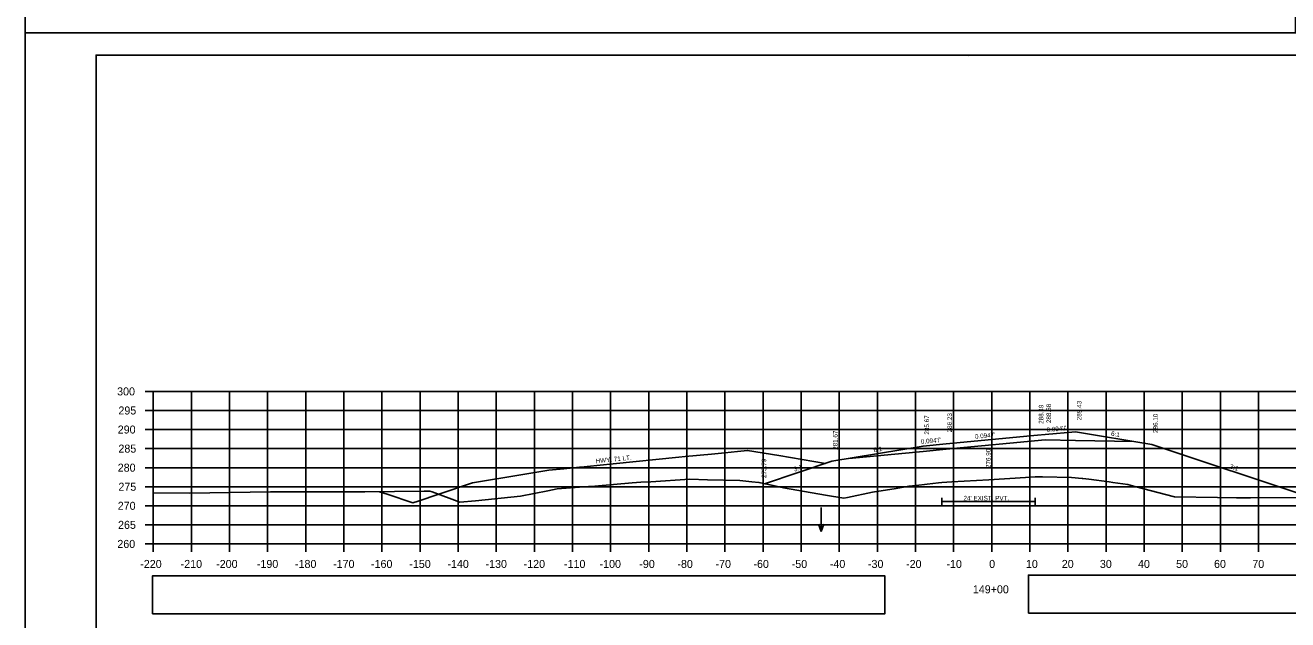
# Model space of a CAD drawing. Extents: x 285 to 4233, y -659 to 3710.
# Drawn here: x 2389.1 to 2720.4, y 3342.3 to 3498.2 of the extents above; entities that cross this region are included whole.
import ezdxf

# ---------------------------------------------------------------- set-up
doc = ezdxf.new("R2010")
doc.units = 0
for name, color, linetype in [('R_Alt Surface', 7, 'Continuous'), ('R_Axis', 7, 'Continuous'), ('R_Axis Annot', 7, 'Continuous'), ('R_Border', 7, 'Continuous'), ('R_Exist Surface', 7, 'Continuous'), ('R_Fin Surface', 7, 'Continuous'), ('R_Grid', 7, 'Continuous'), ('R_No Plot', 7, 'Continuous'), ('R_Water', 7, 'Continuous'), ('R_Water Annot', 7, 'Continuous'), ('R_Xsect Elev', 7, 'Continuous'), ('R_Xsect Slope', 7, 'Continuous')]:
    doc.layers.add(name, color=color, linetype=linetype)

msp = doc.modelspace()

# ---------------------------------------------------------------- linework, layer by layer
at = {"layer": 'R_Alt Surface'}
for points in [[(2605.21, 3384.64), (2624.7, 3386.47), (2630.7, 3387.03), (2630.7, 3387.03), (2656.7, 3389.48), (2664.7, 3389.35), (2679.95, 3389.1)], [(2629.58, 3374.3), (2629.58, 3372.3)], [(2629.58, 3373.3), (2654.07, 3373.3)], [(2654.07, 3374.3), (2654.07, 3372.3)]]:
    msp.add_lwpolyline(points, dxfattribs=at)
at = {"layer": 'R_Axis'}
for p, q in [((2420.6, 3402.21), (2422.7, 3402.21)), ((2422.7, 3362.21), (2422.7, 3402.21)), ((2420.6, 3397.21), (2422.7, 3397.21)), ((2420.6, 3392.21), (2422.7, 3392.21)), ((2420.6, 3387.21), (2422.7, 3387.21)), ((2420.6, 3382.21), (2422.7, 3382.21)), ((2420.6, 3377.21), (2422.7, 3377.21)), ((2420.6, 3372.21), (2422.7, 3372.21)), ((2420.6, 3367.21), (2422.7, 3367.21)), ((2420.6, 3362.21), (2422.7, 3362.21)), ((2422.7, 3362.21), (2862.7, 3362.21)), ((2422.7, 3360.11), (2422.7, 3362.21)), ((2432.7, 3360.11), (2432.7, 3362.21)), ((2442.7, 3360.11), (2442.7, 3362.21)), ((2452.7, 3360.11), (2452.7, 3362.21)), ((2462.7, 3360.11), (2462.7, 3362.21)), ((2472.7, 3360.11), (2472.7, 3362.21)), ((2482.7, 3360.11), (2482.7, 3362.21)), ((2492.7, 3360.11), (2492.7, 3362.21)), ((2502.7, 3360.11), (2502.7, 3362.21)), ((2512.7, 3360.11), (2512.7, 3362.21)), ((2522.7, 3360.11), (2522.7, 3362.21)), ((2532.7, 3360.11), (2532.7, 3362.21)), ((2542.7, 3360.11), (2542.7, 3362.21)), ((2552.7, 3360.11), (2552.7, 3362.21)), ((2562.7, 3360.11), (2562.7, 3362.21)), ((2572.7, 3360.11), (2572.7, 3362.21)), ((2582.7, 3360.11), (2582.7, 3362.21)), ((2592.7, 3360.11), (2592.7, 3362.21)), ((2602.7, 3360.11), (2602.7, 3362.21)), ((2612.7, 3360.11), (2612.7, 3362.21)), ((2622.7, 3360.11), (2622.7, 3362.21)), ((2632.7, 3360.11), (2632.7, 3362.21)), ((2642.7, 3360.11), (2642.7, 3362.21)), ((2652.7, 3360.11), (2652.7, 3362.21)), ((2662.7, 3360.11), (2662.7, 3362.21)), ((2672.7, 3360.11), (2672.7, 3362.21)), ((2682.7, 3360.11), (2682.7, 3362.21)), ((2692.7, 3360.11), (2692.7, 3362.21)), ((2702.7, 3360.11), (2702.7, 3362.21)), ((2712.7, 3360.11), (2712.7, 3362.21))]:
    msp.add_line(p, q, dxfattribs=at)
at = {"layer": 'R_Axis Annot'}
for points in [[(2422.49, 3343.86), (2614.64, 3343.86), (2614.64, 3353.87), (2422.49, 3353.87)], [(2652.31, 3344.03), (2863.52, 3344.03), (2863.52, 3354.04), (2652.31, 3354.04)]]:
    msp.add_lwpolyline(points, close=True, dxfattribs=at)
at = {"layer": 'R_Border'}
for p, q in [((2407.7, 3490.4), (2881.97, 3490.4)), ((2407.7, 3182.21), (2407.7, 3490.4)), ((2636.48, 3490.01), (2636.48, 3490.01)), ((2636.48, 3490.01), (2636.48, 3490.01))]:
    msp.add_line(p, q, dxfattribs=at)
at = {"layer": 'R_Exist Surface'}
msp.add_lwpolyline([(2422.7, 3375.62), (2432.21, 3375.48), (2453.47, 3375.83), (2455.25, 3375.86), (2456.86, 3375.85), (2478.19, 3375.86), (2493.76, 3376.04), (2495.3, 3376.07), (2495.87, 3375.85), (2503.11, 3373.13), (2507.26, 3373.54), (2519.02, 3374.72), (2526.2, 3376.15), (2528.71, 3376.66), (2536.86, 3377.27), (2538.54, 3377.4), (2548.35, 3378.19), (2550.63, 3378.37), (2553.22, 3378.53), (2563.46, 3379.19), (2568.09, 3379.06), (2576.62, 3378.83), (2579.75, 3378.53), (2581.59, 3378.33), (2584.55, 3377.68), (2588.07, 3376.92), (2599.11, 3375.04), (2603.89, 3374.24), (2604.88, 3374.42), (2611.44, 3375.75), (2617.64, 3376.76), (2620.99, 3377.32), (2622.9, 3377.55), (2625.72, 3377.89), (2628.69, 3378.2), (2629.58, 3378.3), (2632.19, 3378.46), (2641.95, 3379.06), (2651.54, 3379.67), (2654.07, 3379.83), (2656.03, 3379.79), (2663.6, 3379.59), (2666.45, 3379.4), (2666.54, 3379.39), (2666.63, 3379.38), (2668.17, 3379.18), (2673.51, 3378.46), (2674.51, 3378.32), (2678.37, 3377.77), (2680.28, 3377.24), (2690.65, 3374.55), (2701.94, 3374.38), (2706.91, 3374.28), (2710.63, 3374.29), (2734.9, 3374.4)], dxfattribs=at)
at = {"layer": 'R_Fin Surface'}
for points in [[(2583.07, 3378.01), (2600.7, 3383.88), (2624.7, 3387.88), (2630.7, 3388.45), (2654.7, 3390.7), (2656.7, 3390.89), (2664.7, 3391.64), (2684.7, 3388.31), (2726.56, 3374.36)], [(2482.08, 3375.91), (2484.06, 3375.25), (2490.82, 3373), (2492.2, 3373.46), (2497.62, 3375.26), (2498.41, 3375.53), (2499.17, 3375.78), (2504.92, 3377.69), (2506.44, 3378.2), (2519.65, 3380.39), (2526.5, 3381.53), (2530.42, 3381.92), (2534.52, 3382.33), (2535.71, 3382.45), (2536.53, 3382.53), (2543.35, 3383.21), (2560.6, 3384.93), (2562.29, 3385.1), (2569.18, 3385.78), (2572.63, 3386.13), (2576.02, 3386.47), (2578.65, 3386.73), (2586.86, 3385.36), (2599.06, 3383.34)]]:
    msp.add_lwpolyline(points, dxfattribs=at)
at = {"layer": 'R_Grid'}
for p, q in [((2422.7, 3402.21), (2862.7, 3402.21)), ((2422.7, 3362.21), (2422.7, 3402.21)), ((2432.7, 3362.21), (2432.7, 3402.21)), ((2442.7, 3362.21), (2442.7, 3402.21)), ((2452.7, 3362.21), (2452.7, 3402.21)), ((2462.7, 3362.21), (2462.7, 3402.21)), ((2472.7, 3362.21), (2472.7, 3402.21)), ((2482.7, 3362.21), (2482.7, 3402.21)), ((2492.7, 3362.21), (2492.7, 3402.21)), ((2502.7, 3362.21), (2502.7, 3402.21)), ((2512.7, 3362.21), (2512.7, 3402.21)), ((2522.7, 3362.21), (2522.7, 3402.21)), ((2532.7, 3362.21), (2532.7, 3402.21)), ((2542.7, 3362.21), (2542.7, 3402.21)), ((2552.7, 3362.21), (2552.7, 3402.21)), ((2562.7, 3362.21), (2562.7, 3402.21)), ((2572.7, 3362.21), (2572.7, 3402.21)), ((2582.7, 3362.21), (2582.7, 3402.21)), ((2592.7, 3362.21), (2592.7, 3402.21)), ((2602.7, 3362.21), (2602.7, 3402.21)), ((2612.7, 3362.21), (2612.7, 3402.21)), ((2622.7, 3362.21), (2622.7, 3402.21)), ((2632.7, 3362.21), (2632.7, 3402.21)), ((2642.7, 3362.21), (2642.7, 3402.21)), ((2652.7, 3362.21), (2652.7, 3402.21)), ((2662.7, 3362.21), (2662.7, 3402.21)), ((2672.7, 3362.21), (2672.7, 3402.21)), ((2682.7, 3362.21), (2682.7, 3402.21)), ((2692.7, 3362.21), (2692.7, 3402.21)), ((2702.7, 3362.21), (2702.7, 3402.21)), ((2712.7, 3362.21), (2712.7, 3402.21)), ((2422.7, 3397.21), (2862.7, 3397.21)), ((2422.7, 3392.21), (2862.7, 3392.21)), ((2422.7, 3387.21), (2862.7, 3387.21)), ((2422.7, 3382.21), (2862.7, 3382.21)), ((2422.7, 3377.21), (2862.7, 3377.21)), ((2422.7, 3372.21), (2862.7, 3372.21)), ((2422.7, 3367.21), (2862.7, 3367.21)), ((2422.7, 3362.21), (2862.7, 3362.21))]:
    msp.add_line(p, q, dxfattribs=at)
at = {"layer": 'R_No Plot'}
for q in [(2889.1, 3496.25), (2722.43, 3496.25)]:
    msp.add_line((2389.1, 3496.25), q, dxfattribs=at)
for points in [[(2389.09, 3709.58), (2722.43, 3709.58), (2722.43, 3496.25), (2389.09, 3496.25)], [(2389.09, 3496.25), (2889.1, 3496.25), (2889.1, 3176.24), (2389.09, 3176.24)], [(2758.58, 3490.4), (2788.01, 3490.4), (2788.01, 3475.58), (2812.18, 3475.58), (2846.98, 3475.58), (2847.16, 3433.35), (2881.97, 3433.35), (2881.97, 3182.21), (2407.7, 3182.21), (2407.7, 3490.4)]]:
    msp.add_lwpolyline(points, close=True, dxfattribs=at)
at = {"layer": 'R_Water Annot'}
for p, q in [((2597.98, 3371.79), (2597.98, 3365.5)), ((2597.98, 3365.5), (2597.28, 3367.43)), ((2597.98, 3365.5), (2598.68, 3367.43))]:
    msp.add_line(p, q, dxfattribs=at)
at = {"layer": 'R_Xsect Elev'}
msp.add_line((2642.7, 3379.11), (2642.7, 3388.13), dxfattribs=at)

# ---------------------------------------------------------------- texts
at = {"layer": 'R_Axis Annot'}
for s, p in [('300', (2413.2, 3401.16)), ('295', (2413.54, 3396.16)), ('290', (2413.36, 3391.16)), ('285', (2413.54, 3386.16)), ('280', (2413.36, 3381.16)), ('275', (2413.54, 3376.16)), ('270', (2413.36, 3371.16)), ('265', (2413.44, 3366.16)), ('260', (2413.26, 3361.16)), ('-220', (2419.27, 3355.91)), ('-210', (2429.87, 3355.91)), ('-200', (2439.19, 3355.91)), ('-190', (2449.87, 3355.91)), ('-180', (2459.87, 3355.91)), ('-170', (2469.87, 3355.91)), ('-160', (2479.82, 3355.91)), ('-150', (2489.87, 3355.91)), ('-140', (2499.87, 3355.91)), ('-130', (2509.87, 3355.91)), ('-120', (2519.87, 3355.91)), ('-110', (2530.46, 3355.91)), ('-100', (2539.79, 3355.91)), ('-90', (2550.22, 3355.91)), ('-80', (2560.22, 3355.91)), ('-70', (2570.22, 3355.91)), ('-60', (2580.17, 3355.91)), ('-50', (2590.22, 3355.91)), ('-40', (2600.22, 3355.91)), ('-30', (2610.22, 3355.91)), ('-20', (2620.22, 3355.91)), ('-10', (2630.81, 3355.91)), ('0', (2642.02, 3355.91)), ('10', (2651.67, 3355.91)), ('20', (2661.08, 3355.91)), ('30', (2671.08, 3355.91)), ('40', (2681.08, 3355.91)), ('50', (2691.08, 3355.91)), ('60', (2701.03, 3355.91)), ('70', (2711.08, 3355.91)), ('149+00', (2637.74, 3349.26))]:
    msp.add_text(s, height=2.1, dxfattribs=at).set_placement(p)
at = {"layer": 'R_Water'}
msp.add_text('HWY. 71 LT.', height=1.2, rotation=5.6942, dxfattribs=at).set_placement((2538.81, 3383.36))
msp.add_text("24' EXIST. PVT.", height=1.2, dxfattribs=at).set_placement((2635.28, 3373.62))
at = {"layer": 'R_Xsect Elev'}
for s, p in [('289.43', (2666.25, 3394.64)), ('285.67', (2626.25, 3390.88)), ('286.23', (2632.25, 3391.45)), ('288.49', (2656.25, 3393.7)), ('288.68', (2658.25, 3393.89)), ('286.10', (2686.25, 3391.31)), ('281.67', (2602.25, 3386.88)), ('276.90', (2642.4, 3382.11)), ('275.79', (2583.52, 3379.5))]:
    msp.add_text(s, height=1.2, rotation=90, dxfattribs=at).set_placement(p)
at = {"layer": 'R_Xsect Slope'}
for s, rotation, p in [("0.094'/'", 5.3699, (2657.15, 3391.54)), ("0.094'/'", 5.3699, (2624.15, 3388.43)), ("0.094'/'", 5.37, (2638.35, 3389.77)), ('6:1', 350.5383, (2673.94, 3390.61)), ('6:1', 9.4626, (2611.77, 3386.24)), ('3:1', 18.4337, (2590.94, 3381.16)), ('3:1', 341.5649, (2705, 3382.07))]:
    msp.add_text(s, height=1.2, rotation=rotation, dxfattribs=at).set_placement(p)

doc.saveas('drawing.dxf')
